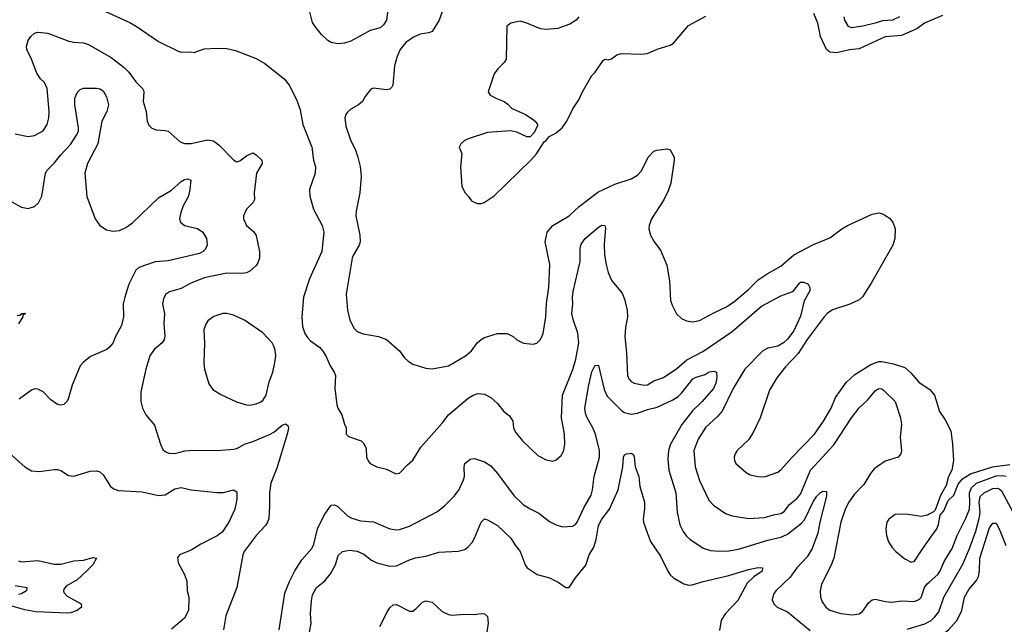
# Model space of a CAD drawing. Header units: inches. Extents: x 1603819 to 1745079, y 385938 to 533966.
# Tile 291 of 561: x 1714418 to 1720461, y 411045 to 414752. Entities that reach past the tile are written whole.
import ezdxf

# ---------------------------------------------------------------- set-up
doc = ezdxf.new("R2010")
doc.units = ezdxf.units.IN
doc.header["$MEASUREMENT"] = 0
doc.layers.add('B7411', color=7, linetype='Continuous')
doc.layers.add('B7421', color=7, linetype='Continuous')

msp = doc.modelspace()

# ---------------------------------------------------------------- linework, layer by layer
at = {"layer": 'B7411', "color": 5}
for points, elevation in [([(1716676.5, 414810), (1716670.3, 414750), (1716650, 414721.6), (1716630, 414702.9), (1716570, 414685.1), (1716450, 414619.7), (1716411.6, 414608.4), (1716370, 414604), (1716330, 414611.3), (1716310, 414624.7), (1716270, 414662), (1716230.9, 414710), (1716214.5, 414734.5), (1716187.3, 414850)], 360), ([(1717035.1, 414870), (1716992.3, 414750), (1716950, 414679.6), (1716928.4, 414671.6), (1716875.6, 414664.4), (1716834, 414646), (1716788, 414612), (1716753.8, 414570), (1716733.8, 414526.2), (1716719, 414470), (1716709.1, 414350.9), (1716702.2, 414337.8), (1716690, 414326.9), (1716670, 414321.7), (1716590, 414331.6), (1716573.4, 414326.6), (1716538.3, 414281.7), (1716522, 414250), (1716497.3, 414230), (1716450, 414202.6), (1716430, 414186), (1716419.6, 414170), (1716414, 414150), (1716419.4, 414099.4), (1716450.3, 414010), (1716477.5, 413957.5), (1716493.8, 413910), (1716508.5, 413851.5), (1716514.3, 413790), (1716504.9, 413690), (1716482.7, 413577.3), (1716481.2, 413550), (1716505.6, 413430), (1716507.1, 413390), (1716500.9, 413370), (1716465.8, 413310), (1716459.3, 413290), (1716421.8, 413070), (1716429.1, 412970), (1716444.4, 412910), (1716470, 412859.3), (1716490, 412839.5), (1716526.1, 412826.1), (1716621, 412810), (1716670, 412790.3), (1716750, 412720.5), (1716779.2, 412679.2), (1716799.5, 412659.5), (1716830, 412640.4), (1716910, 412614.4), (1716950, 412610.5), (1717050, 412630.5), (1717154.5, 412690), (1717190, 412720.5), (1717226, 412770), (1717250, 412790.3), (1717270, 412802.6), (1717350, 412827.2), (1717410, 412828.5), (1717447.3, 412810), (1717470, 412788), (1717510, 412768.2), (1717570, 412763), (1717591.5, 412768.5), (1717614, 412790), (1717631.6, 412828.4), (1717647.1, 412930), (1717650.9, 413010.9), (1717665.8, 413110), (1717671.4, 413250), (1717643.2, 413390), (1717655.8, 413450), (1717690, 413491), (1717789.9, 413550.1), (1717852.4, 413607.6), (1717965.7, 413694.3), (1718070, 413742.7), (1718170, 413777.1), (1718210, 413798.4), (1718234.1, 413825.9), (1718274.7, 413910), (1718310, 413945.3), (1718327.4, 413952.6), (1718390, 413961.1), (1718410, 413954), (1718434.6, 413910), (1718435.3, 413890), (1718413.8, 413750), (1718398.1, 413701.9), (1718372, 413648), (1718294.6, 413530), (1718280.3, 413490), (1718279.5, 413470), (1718290.3, 413430), (1718312.2, 413390), (1718350, 413339.1), (1718390, 413246), (1718405.7, 413150), (1718412.2, 413030), (1718421.8, 413001.8), (1718449, 412949), (1718480.2, 412920.2), (1718510, 412904.9), (1718550, 412898.5), (1718590, 412906.9), (1718682.5, 412957.5), (1718751, 412989), (1718799.7, 413020.3), (1718890, 413097.2), (1718950, 413157.8), (1719005.6, 413194.4), (1719090, 413239.7), (1719169.9, 413310.1), (1719290, 413373.5), (1719390, 413413.8), (1719463.1, 413470), (1719498, 413490), (1719650, 413560.3), (1719690, 413567), (1719718.6, 413558.6), (1719755.8, 413535.8), (1719777.1, 413510), (1719790.4, 413470), (1719788.9, 413410), (1719777.4, 413370), (1719644.5, 413135.5), (1719590, 413053.6), (1719570, 413034.3), (1719512.7, 413007.3), (1719406.8, 412973.2), (1719373.4, 412950), (1719354.9, 412930), (1719250, 412791.3), (1719195.4, 412704.6), (1719117.6, 412622.4), (1719064.5, 412555.5), (1719020.2, 412479.8), (1718962.6, 412310), (1718919.1, 412220.9), (1718890, 412176.3), (1718821.3, 412110), (1718808.7, 412090), (1718803.1, 412070), (1718804.9, 412050), (1718813.4, 412030), (1718876.3, 411976.3), (1718902, 411962), (1718950, 411950.4), (1718990, 411948.4), (1719070, 411977.1), (1719090, 411992.7), (1719158.3, 412070), (1719296.8, 412210), (1719351.9, 412290), (1719397.6, 412370), (1719425.6, 412434.4), (1719490, 412528), (1719542.9, 412577.1), (1719642.5, 412637.5), (1719690, 412656.9), (1719710, 412656.5), (1719781, 412641), (1719850, 412619.3), (1719886.4, 412586.4), (1719935.6, 412530), (1720000, 412486.7)], 380), ([(1714926.8, 414810), (1715094.7, 414734.7), (1715133, 414713), (1715270, 414618), (1715390, 414559.1), (1715410, 414554), (1715470, 414554.8), (1715490, 414551), (1715550, 414574), (1715630, 414578.4), (1715690, 414575.3), (1715742.3, 414562.3), (1715870, 414514.9), (1715923.4, 414483.4), (1716042, 414390), (1716071.6, 414350), (1716118.5, 414258.5), (1716139.4, 414199.4), (1716156.5, 414110), (1716211.5, 413970), (1716222.3, 413890), (1716233.4, 413850), (1716232, 413810), (1716197.1, 413710), (1716198, 413670), (1716220.3, 413590), (1716275.3, 413490), (1716284.6, 413450), (1716273.4, 413330), (1716197.1, 413162.9), (1716160.2, 413050), (1716149.1, 412930), (1716152.9, 412870), (1716168.1, 412828.1), (1716183.9, 412803.9), (1716203.7, 412783.7), (1716261.1, 412741.1), (1716279.5, 412719.5), (1716298, 412690), (1716322.6, 412630), (1716348.2, 412590), (1716356.3, 412570), (1716352.8, 412492.8), (1716365.5, 412390), (1716370.7, 412370), (1716394.8, 412330), (1716410.9, 412270.9), (1716421, 412250), (1716421, 412210), (1716435.3, 412195.3), (1716514, 412170), (1716530, 412154), (1716543.6, 412123.6), (1716547.5, 412067.5), (1716560.5, 412040.5), (1716570, 412031), (1716610, 412010.8), (1716670, 411996.3), (1716726.4, 411966.4), (1716750, 411970.7), (1716797.4, 412022.6), (1716830, 412050.6), (1716880.9, 412130), (1717010, 412277.1), (1717049.7, 412330), (1717170, 412430.3), (1717200.9, 412450), (1717230, 412460.3), (1717270, 412454.9), (1717310, 412435.5), (1717350, 412398), (1717390, 412350.5), (1717423.4, 412323.4), (1717444.4, 412290), (1717448.4, 412250), (1717461.8, 412221.8), (1717503.8, 412170), (1717598.7, 412078.7), (1717650, 412052.7), (1717690, 412045.5), (1717710, 412053), (1717741.1, 412078.9), (1717758, 412110), (1717764, 412150), (1717761, 412210), (1717742.7, 412310), (1717748.5, 412450), (1717813.6, 412606.4), (1717831.2, 412670), (1717849.8, 412770), (1717843.9, 412830), (1717814.6, 412914.6), (1717807.2, 412950), (1717813.7, 413010), (1717809.9, 413050.1), (1717814.1, 413085.9), (1717858, 413270), (1717857.1, 413350), (1717864.2, 413375.8), (1717887.6, 413410), (1717970, 413480.3), (1717990, 413491.7), (1718010, 413490.5), (1718012.8, 413472.8), (1718005.2, 413374.8), (1718007.3, 413310), (1718016.9, 413250), (1718030, 413202.8), (1718052, 413150), (1718115.1, 413075.1), (1718130, 413038.8), (1718147.1, 412970), (1718149.1, 412930), (1718135.9, 412864.1), (1718132.3, 412810), (1718142.4, 412710), (1718148.9, 412570), (1718156.4, 412550), (1718170, 412533), (1718190, 412523.7), (1718250, 412511.8), (1718270, 412513.7), (1718310, 412537), (1718370, 412557.4), (1718450, 412612.6), (1718513.4, 412666.6), (1718610, 412716.8), (1718790, 412839.8), (1718970, 412995.9), (1719090, 413058), (1719156.5, 413083.5), (1719168.9, 413091.1), (1719203.4, 413136.6), (1719210, 413141.7), (1719230, 413142.8), (1719256.5, 413130), (1719267.3, 413110), (1719267.5, 413090), (1719232.4, 413027.6), (1719210, 412935.1), (1719170, 412843.5), (1719130, 412792.2), (1719105, 412770), (1719070, 412751), (1719010, 412738.5), (1718978.4, 412721.6), (1718867.8, 412610), (1718796.1, 412490), (1718728.3, 412351.7), (1718700.9, 412319.1), (1718630, 412254), (1718581.1, 412178.9), (1718555.8, 412110), (1718562.6, 412010), (1718590, 411925.5), (1718646.5, 411806.5), (1718675.1, 411775.1), (1718750, 411724.2), (1718790.2, 411710.2), (1718890, 411693.8), (1718990, 411698.8), (1719044.2, 411715.8), (1719090, 411724.1), (1719110, 411736.9), (1719141.7, 411778.3), (1719190, 411819), (1719210, 411842.2), (1719271.3, 411990), (1719414.6, 412145.4), (1719523.4, 412310), (1719570, 412372.4), (1719620.2, 412419.8), (1719670, 412477.3), (1719690, 412490.3), (1719710, 412488.8), (1719720, 412480), (1719790, 412410.4), (1719824.6, 412310), (1719830.3, 412269.7), (1719821.3, 412190), (1719830.4, 412110), (1719825.5, 412090), (1719810, 412069.6), (1719730, 412044), (1719662.6, 411997.4), (1719639, 411970), (1719597.7, 411902.3), (1719539.2, 411840.8), (1719505.6, 411794.4), (1719485.9, 411754.1), (1719456.6, 411670), (1719414, 411450), (1719396, 411404), (1719337.8, 411290), (1719330.2, 411250), (1719332.8, 411210), (1719343.1, 411183.1), (1719365.3, 411150), (1719390.2, 411130.2), (1719458, 411110), (1719530, 411102.7), (1719570, 411108.6), (1719590, 411123.6), (1719630, 411178.9), (1719650, 411195.3), (1719670, 411199.6), (1719730, 411183.6), (1719770, 411180.2), (1719830, 411188), (1719910, 411185), (1719940.9, 411199.1), (1719950.5, 411209.5), (1719971.1, 411270), (1719988, 411292), (1720000, 411302.9)], 360), ([(1717850, 414769.3), (1717833.4, 414750), (1717795.1, 414724.9), (1717721.6, 414698.4), (1717650, 414692.6), (1717615.2, 414695.2), (1717530, 414731.2), (1717490, 414742.4), (1717431.3, 414730), (1717407.7, 414712.3), (1717403.7, 414510), (1717392.4, 414490), (1717352.4, 414450), (1717330, 414419.3), (1717293, 414310), (1717304.9, 414290), (1717340.4, 414270), (1717390.5, 414250), (1717414.7, 414234.7), (1717437.1, 414210), (1717522, 414170), (1717563.9, 414143.9), (1717580.7, 414130), (1717596, 414110), (1717596, 414104), (1717577.3, 414062.7), (1717550, 414034), (1717530, 414033.2), (1717470, 414061.6), (1717430, 414071.1), (1717290, 414060.5), (1717170, 414020.9), (1717146, 414010), (1717126, 413990), (1717116, 413970), (1717131, 413930), (1717123, 413850), (1717131, 413730), (1717151.3, 413690), (1717171.3, 413670), (1717190, 413642), (1717225.4, 413625.4), (1717250, 413624.7), (1717268.9, 413631.1), (1717330, 413671), (1717556, 413890), (1717589.3, 413930), (1717637.2, 414002.8), (1717650, 414012), (1717665.6, 414034.4), (1717710, 414058), (1717746.6, 414090), (1717775.1, 414130), (1717813.8, 414206.2), (1717850, 414261), (1717872.3, 414310), (1717929.6, 414410.4), (1717949.4, 414430.6), (1717998, 414502), (1718010, 414511), (1718030, 414506.8), (1718050, 414511.3), (1718083.7, 414536.3), (1718110, 414544), (1718230, 414540.3), (1718270, 414544.4), (1718330, 414572.2), (1718410, 414595.5), (1718430, 414608.2), (1718523.3, 414716.7), (1718630, 414774.8)], 420), ([(1720000, 414743.7), (1719970, 414731.2), (1719924.2, 414695.8), (1719830, 414654.3), (1719730, 414646.4), (1719570, 414573.6), (1719510, 414567.5), (1719430, 414549.2), (1719390, 414553), (1719368.9, 414568.9), (1719332.1, 414650), (1719316.9, 414730), (1719291, 414790)], 380), ([(1719816.5, 414770), (1719774, 414750), (1719714, 414746), (1719668, 414730), (1719592.1, 414712.1), (1719522, 414702), (1719503.6, 414710), (1719481.6, 414750), (1719476.9, 414770)], 360), ([(1714390, 414051.7), (1714470, 414035.3), (1714510, 414041.7), (1714561.6, 414070), (1714587.8, 414110), (1714597.4, 414150), (1714598.3, 414190), (1714587.1, 414330), (1714570, 414367), (1714545.6, 414390), (1714523.5, 414423.5), (1714491.7, 414510), (1714461.4, 414570), (1714459.3, 414590), (1714470, 414625.5), (1714486, 414650), (1714510, 414668.8), (1714530, 414675.3), (1714590, 414670.3), (1714720.6, 414620.6), (1714750, 414614.2), (1714810, 414611.1), (1714840.6, 414600.6), (1714979.8, 414519.8), (1715058.7, 414458.7), (1715087.2, 414430), (1715130, 414370.3), (1715172, 414330), (1715177.8, 414317.8), (1715181.1, 414310), (1715175.3, 414250), (1715195.3, 414190), (1715200.5, 414130), (1715210, 414106), (1715230, 414087.3), (1715255.9, 414075.9), (1715310, 414073), (1715330, 414067.7), (1715403.7, 414003.7), (1715430, 413993.4), (1715470, 413992.9), (1715570, 414016.1), (1715608.4, 414008.4), (1715642.6, 413982.6), (1715730, 413892.2), (1715750, 413880.4), (1715770, 413886.4), (1715810, 413917.1), (1715850, 413936), (1715870, 413924), (1715904, 413890), (1715905.5, 413870), (1715872.2, 413810), (1715857.1, 413690), (1715858.4, 413650), (1715850, 413629.3), (1715810.8, 413590), (1715790.8, 413550), (1715790.8, 413530), (1715810.6, 413490), (1715852.8, 413452.8), (1715868.7, 413428.7), (1715890.2, 413329.8), (1715890.2, 413290), (1715879.7, 413260.3), (1715870, 413245.1), (1715830.6, 413210), (1715810, 413199.6), (1715784.7, 413195.3), (1715690, 413197.4), (1715551.1, 413168.9), (1715465.4, 413134.6), (1715410, 413104.5), (1715336.7, 413083.3), (1715312.3, 413067.7), (1715299.9, 413040.1), (1715294.9, 413010), (1715307.6, 412947.6), (1715303.2, 412890), (1715308.9, 412811.1), (1715305.7, 412790), (1715292.4, 412770), (1715244.2, 412730), (1715216.9, 412690), (1715192.9, 412610), (1715161.7, 412470), (1715162, 412410), (1715172.4, 412370), (1715192.4, 412330), (1715246.4, 412266.4), (1715282, 412150), (1715297.4, 412117.4), (1715310, 412103.8), (1715333.5, 412093.5), (1715370, 412092), (1715432.2, 412107.8), (1715490, 412112.8), (1715629.7, 412110.3), (1715730, 412118), (1715750, 412123.6), (1715798, 412150), (1715850, 412165.6), (1715951.6, 412208.4), (1715978, 412222), (1716030, 412265.3), (1716050, 412274), (1716063.8, 412263.8), (1716066.9, 412246.9), (1716060.7, 412210), (1715997.3, 412002.7), (1715960.3, 411910), (1715950.3, 411850), (1715951.8, 411771.8), (1715946.4, 411693.6), (1715938.9, 411670), (1715927, 411650), (1715870.2, 411589.8), (1715795.8, 411490), (1715787, 411470), (1715750.2, 411269.8), (1715683.6, 411096.4), (1715669.1, 411010)], 340), ([(1714370, 413634.6), (1714430, 413601.6), (1714470, 413595.2), (1714510, 413606.9), (1714534.2, 413630), (1714553.8, 413670), (1714577.5, 413810), (1714586.3, 413830), (1714630, 413871.8), (1714670, 413922.5), (1714730, 413986.5), (1714771.7, 414050), (1714778.7, 414070), (1714779.6, 414090), (1714757.4, 414230), (1714756.8, 414270), (1714772.1, 414307.9), (1714790, 414324.4), (1714810, 414332.4), (1714890, 414332.8), (1714910, 414328.5), (1714930, 414316.4), (1714950, 414278.8), (1714963.2, 414230), (1714954, 414190), (1714921.6, 414130), (1714898.2, 413990), (1714834, 413870), (1714818.3, 413810), (1714830, 413667.7), (1714881.3, 413530), (1714910, 413490.6), (1714950, 413464.4), (1714990, 413455.3), (1715030, 413459.6), (1715070, 413476.9), (1715110, 413506.2), (1715270, 413659), (1715350, 413707.2), (1715410, 413759.6), (1715430, 413772.4), (1715450, 413776.9), (1715468.5, 413768.5), (1715462.9, 413710), (1715453.8, 413670), (1715422, 413610), (1715408, 413570), (1715399.7, 413530), (1715404.7, 413510), (1715429.5, 413489.5), (1715510, 413471.6), (1715542.4, 413450), (1715564.9, 413410), (1715568.5, 413370), (1715556.9, 413343.1), (1715544.9, 413330), (1715522, 413318), (1715330, 413273.3), (1715250, 413267.2), (1715150, 413232.6), (1715130, 413216.5), (1715087.9, 413130), (1715062.7, 413050), (1715054, 413010), (1715054.4, 412930), (1715042.7, 412877.3), (1715005.7, 412810), (1714990, 412769.5), (1714970, 412743.6), (1714953, 412730), (1714853.3, 412686.7), (1714810, 412651.8), (1714790.4, 412630), (1714740.3, 412510), (1714715.4, 412424.6), (1714708, 412410), (1714690, 412392), (1714670, 412387.8), (1714650, 412391.5), (1714610, 412421.3), (1714562.6, 412470), (1714530, 412486.8), (1714510, 412487.7), (1714490, 412480.3), (1714414.6, 412425.4)], 320), ([(1714402.6, 412937.4), (1714419.2, 412940.8), (1714430.5, 412950.5), (1714451.7, 412951.7), (1714450, 412946), (1714438, 412942), (1714438, 412930), (1714410, 412886.9)], 280), ([(1716009.7, 411009.7), (1716045.1, 411234.9), (1716073.9, 411306.1), (1716107.2, 411372.8), (1716150, 411439.5), (1716210.9, 411510), (1716223.2, 411536.8), (1716246.8, 411630), (1716259.2, 411660.8), (1716290, 411718.9), (1716330, 411774.4), (1716350, 411777.6), (1716370, 411767), (1716430, 411710.3), (1716455.6, 411695.6), (1716510, 411679.1), (1716590, 411672.8), (1716690, 411629), (1716730, 411624), (1716750, 411626.5), (1716810, 411645.7), (1716982.9, 411737.1), (1717024.5, 411770), (1717085.1, 411830), (1717112.5, 411867.5), (1717142.2, 411930), (1717147.1, 411950), (1717145.7, 412010), (1717149.8, 412030.2), (1717182.9, 412057.1), (1717210, 412060.3), (1717270, 412041.1), (1717310, 412015.3), (1717350.2, 411970.2), (1717450, 411835.3), (1717510, 411776.9), (1717550, 411751.6), (1717605.1, 411725.1), (1717670, 411675.3), (1717710, 411653.7), (1717750, 411642.6), (1717810, 411646.5), (1717830, 411656.4), (1717839.7, 411670), (1717880.5, 411759.5), (1717924.3, 411835.7), (1717934.5, 411870), (1717944.6, 411950), (1717977.3, 412070), (1717976.3, 412110), (1717952.9, 412210), (1717936.1, 412250), (1717899.9, 412310), (1717890, 412337), (1717886.3, 412370), (1717910, 412513.4), (1717930, 412593.4), (1717950, 412634), (1717970, 412631), (1718004.6, 412484.6), (1718022.9, 412442.9), (1718113.8, 412353.8), (1718130, 412343.8), (1718170, 412333.8), (1718210, 412340.1), (1718270, 412362.4), (1718330, 412376.6), (1718421.8, 412418.2), (1718458.4, 412441.6), (1718479.1, 412460.9), (1718550, 412549.1), (1718570, 412560.2), (1718624.1, 412575.9), (1718650, 412592), (1718677.5, 412597.5), (1718694.8, 412590), (1718697, 412557), (1718690, 412522.7), (1718675.8, 412490), (1718607.1, 412410), (1718546.5, 412353.5), (1718481, 412270), (1718411.6, 412150), (1718399.4, 412110), (1718396.2, 412056.2), (1718401.4, 411990), (1718445.4, 411850), (1718452.1, 411732.1), (1718470, 411654), (1718490, 411612.7), (1718510, 411585.3), (1718530, 411566), (1718612, 411512), (1718658, 411498), (1718710, 411493), (1718770, 411494.5), (1718830, 411504.6), (1719010, 411561), (1719090, 411578.3), (1719130, 411597.8), (1719216, 411664), (1719235, 411685), (1719290, 411799.6), (1719310, 411831.3), (1719330, 411850.2), (1719350, 411860.3), (1719370, 411858), (1719368.9, 411830), (1719328.9, 411670), (1719316.8, 411603.2), (1719281.7, 411510), (1719250, 411458.8), (1719187.8, 411390), (1719146.1, 411333.9), (1719059.3, 411250), (1719044.9, 411230), (1719035.3, 411195.3), (1719046.8, 411170), (1719067.3, 411150), (1719130, 411120.3), (1719270, 411006.8)], 340), ([(1716176.4, 410890), (1716207.9, 411050), (1716203.8, 411110), (1716208.7, 411188.7), (1716215.5, 411224.5), (1716239.7, 411270), (1716290, 411312), (1716325.5, 411354.5), (1716357.3, 411410), (1716373.7, 411466.3), (1716399.5, 411490), (1716441.7, 411498.3), (1716490, 411493.7), (1716530, 411475), (1716578, 411438), (1716610, 411421), (1716690, 411401.4), (1716730, 411403), (1716810, 411440.2), (1716847.8, 411452.2), (1716910, 411462.7), (1716990, 411486), (1717110, 411492.6), (1717150, 411504.2), (1717170, 411518.7), (1717194.5, 411545.5), (1717210, 411572.7), (1717250, 411670.5), (1717270, 411690.4), (1717290, 411685.7), (1717350, 411650.2), (1717433, 411573), (1717458.7, 411530), (1717490.2, 411490.2), (1717520.3, 411410), (1717533, 411390), (1717594.8, 411350), (1717669.1, 411329.1), (1717722, 411302), (1717770, 411270.6), (1717790, 411270.8), (1717829.6, 411330), (1717892.9, 411407.1), (1717913.1, 411470), (1717941.9, 411518.1), (1717956, 411564), (1717970, 411650.3), (1717991.1, 411688.9), (1718038.6, 411750), (1718090.7, 411870), (1718118.8, 412010), (1718123, 412070), (1718130, 412084), (1718142, 412090), (1718173.1, 412093.1), (1718184.4, 412084.4), (1718190, 412071.3), (1718196.1, 412010), (1718218.5, 411950), (1718224.6, 411890), (1718252.5, 411792.5), (1718252.6, 411752.6), (1718244.5, 411690), (1718246.8, 411670), (1718270, 411600.5), (1718290, 411552.4), (1718350, 411462.4), (1718395.6, 411370), (1718410, 411348.5), (1718430, 411330.3), (1718493.3, 411293.3), (1718525.1, 411285.1), (1718546.1, 411286.1), (1718612.5, 411307.5), (1718770, 411343.8), (1718890, 411380.6), (1718950, 411393.1), (1718976, 411390), (1718974, 411370), (1718923.6, 411336.4), (1718882.8, 411297.2), (1718825.5, 411190), (1718748.9, 411110), (1718723.6, 411070), (1718713.8, 411006.2)], 320), ([(1714358.9, 412090), (1714450.4, 412010), (1714490, 411985.7), (1714537.5, 411982.5), (1714630, 411994.4), (1714650, 411993), (1714670, 411987.7), (1714717.5, 411957.5), (1714750, 411952.7), (1714850, 411983.1), (1714890, 411984.9), (1714910, 411979.3), (1714930, 411962), (1714975.8, 411890), (1714995.8, 411875.8), (1715025.1, 411865.1), (1715170, 411856.9), (1715270, 411834.2), (1715310, 411839.3), (1715370, 411875.9), (1715410, 411883), (1715470, 411869.5), (1715630, 411852.8), (1715670, 411853), (1715730, 411868.2), (1715750, 411856), (1715751.3, 411811.3), (1715737.8, 411750), (1715701.2, 411670), (1715659.8, 411610), (1715630, 411586.9), (1715530, 411535.4), (1715470, 411498.6), (1715398.8, 411470), (1715385.8, 411454.2), (1715390, 411421), (1715430.2, 411350.2), (1715443.7, 411310), (1715445.3, 411250), (1715455.6, 411210), (1715454.3, 411130), (1715430, 411082.9), (1715350, 411015.6)], 320), ([(1720000, 411719), (1719990, 411713.6), (1719950, 411705.1), (1719870, 411718.4), (1719810, 411720.9), (1719790, 411717.2), (1719751.3, 411690), (1719738.8, 411670), (1719734, 411630), (1719737.3, 411590), (1719750.5, 411550.5), (1719770, 411518), (1719796, 411490), (1719850, 411446.8), (1719890, 411424.7), (1719910, 411431.3), (1719956.1, 411503.9), (1720000, 411565.3)], 380), ([(1714410, 411434), (1714428.6, 411428.6), (1714530, 411435.6), (1714630, 411413.5), (1714670, 411412.4), (1714750, 411434.4), (1714810, 411438.2), (1714870, 411453.7), (1714890.2, 411450.2), (1714867, 411410), (1714829, 411370), (1714770, 411317.7), (1714702.5, 411277.5), (1714690, 411260.7), (1714686.6, 411250), (1714690, 411240.4), (1714710, 411216.5), (1714796, 411170), (1714797.8, 411150), (1714770, 411128.4), (1714730, 411115.4), (1714710, 411113.5), (1714518.3, 411121.7), (1714450, 411132.4), (1714362.9, 411157.1)], 280), ([(1714390, 411281.8), (1714462.8, 411270), (1714460.5, 411250), (1714430, 411231.5), (1714411.9, 411228.1)], 260), ([(1716628.9, 411031.1), (1716676, 411124), (1716690, 411145.4), (1716710, 411163.2), (1716730, 411165.6), (1716810, 411124.4), (1716830, 411124.3), (1716850, 411138.4), (1716890, 411180.2), (1716910, 411189.4), (1716950, 411181.1), (1717010, 411123.2), (1717050, 411104.3), (1717070, 411101.2), (1717150, 411106.6), (1717210, 411104.3), (1717250, 411110.1), (1717270, 411108.5), (1717290, 411091.4), (1717292.3, 411052.3), (1717280.1, 410970)], 280), ([(1719865, 411015), (1719972.5, 411047.5), (1720000, 411062.3)], 340)]:
    msp.add_lwpolyline(points, dxfattribs=dict(at, elevation=elevation))
at = {"layer": 'B7411', "color": 5, "elevation": 360}
msp.add_lwpolyline([(1715690, 412951.1), (1715664.7, 412950), (1715610, 412932.8), (1715573.8, 412906.2), (1715558.7, 412881.3), (1715547.4, 412850), (1715551.4, 412770), (1715548.5, 412648.5), (1715552.4, 412610), (1715579.9, 412519.9), (1715604.4, 412484.4), (1715653.4, 412453.4), (1715748.8, 412408.8), (1715810, 412390.3), (1715830, 412388.9), (1715870, 412395.6), (1715894.3, 412405.7), (1715910, 412417.6), (1715930.8, 412450), (1715948.4, 412531.6), (1715970.9, 412590), (1715984, 412650), (1715989.6, 412690), (1715985.6, 412725.6), (1715977, 412750), (1715967, 412770), (1715910.9, 412830.9), (1715797, 412910), (1715730, 412941)], close=True, dxfattribs=at)
at = {"layer": 'B7421', "color": 5}
for points, elevation in [([(1720082.2, 414777.8), (1720000, 414743.7)], 380), ([(1720000, 412486.7), (1720004, 412484), (1720031.4, 412450), (1720062.3, 412350), (1720098.7, 412298.7), (1720131.7, 412230), (1720143.7, 412150), (1720147.9, 412050), (1720137.8, 411990), (1720117.6, 411950), (1720104.2, 411895.8), (1720070, 411834), (1720036.4, 411743.6), (1720026.6, 411733.4), (1720000, 411719)], 380), ([(1720000, 411565.3), (1720046.3, 411630), (1720056.2, 411656.2), (1720066.8, 411713.2), (1720090, 411741), (1720116.9, 411803.1), (1720150, 411835.5), (1720177.1, 411902.9), (1720203.5, 411936.5), (1720253.3, 411966.7), (1720389, 412011), (1720495.3, 412024.7)], 380), ([(1720000, 411302.9), (1720051.9, 411350), (1720066.8, 411373.2), (1720091.7, 411430), (1720141.7, 411510), (1720171.1, 411590), (1720224.8, 411695.2), (1720246.3, 411750), (1720249.6, 411790), (1720246.4, 411850), (1720258.4, 411881.6), (1720290, 411909.7), (1720410, 411954.8), (1720450, 411956.7), (1720472.5, 411952.5)], 360), ([(1720000, 411062.3), (1720011.5, 411068.5), (1720035.2, 411090), (1720058.1, 411121.9), (1720089.8, 411210), (1720207.1, 411412.9), (1720247.6, 411510), (1720285.1, 411614.9), (1720306.4, 411693.6), (1720312.8, 411730), (1720307.1, 411792.9), (1720312.3, 411827.7), (1720336.2, 411850), (1720390, 411877.3), (1720418.6, 411878.6), (1720430, 411874.8), (1720442.7, 411862.7), (1720530, 411702.8)], 340), ([(1720000, 410939.2), (1720015.6, 410944.4), (1720070, 410974.4), (1720118.3, 411010), (1720170.6, 411070), (1720200.2, 411130), (1720215.5, 411210), (1720242.8, 411257.2), (1720290, 411313.7), (1720303.2, 411336.8), (1720308.6, 411370), (1720310.7, 411450), (1720370, 411636.9), (1720390, 411664), (1720410, 411664.2), (1720429.5, 411629.5), (1720470, 411527.6)], 320)]:
    msp.add_lwpolyline(points, dxfattribs=dict(at, elevation=elevation))

doc.saveas('drawing.dxf')
